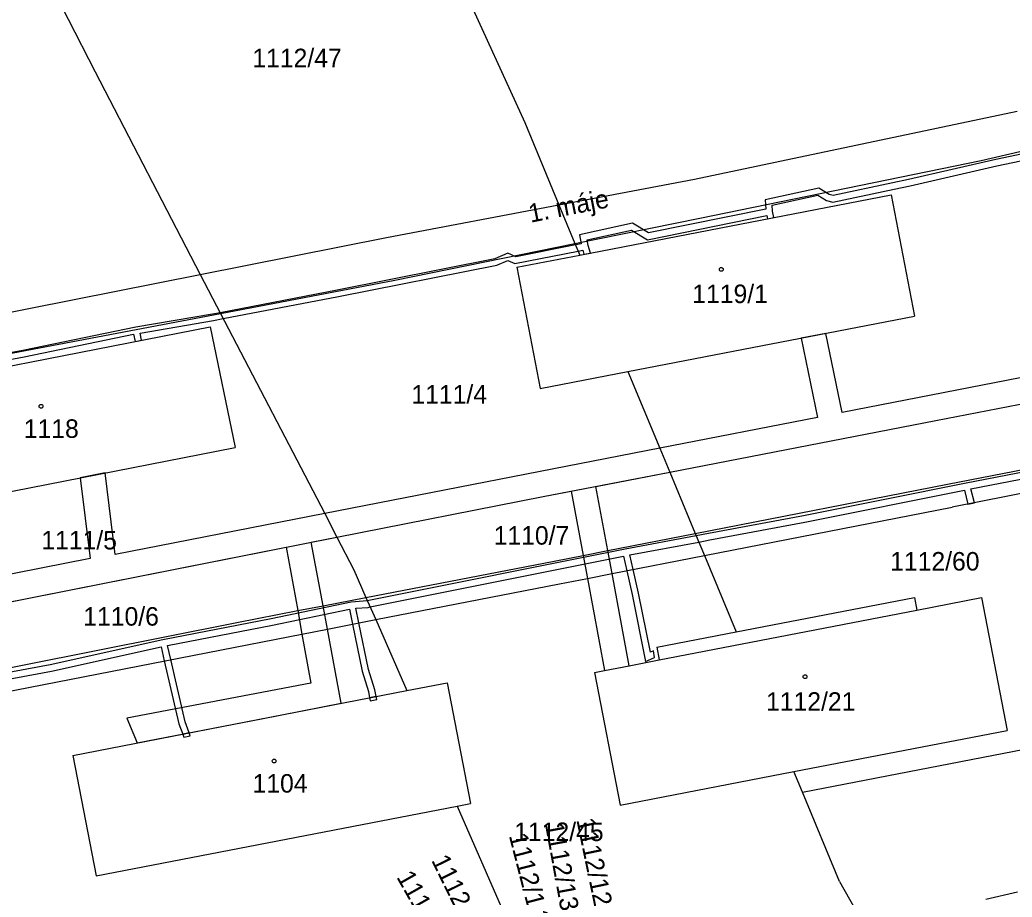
# Model space of a CAD drawing. Extents: x -785744 to -782822, y -1067550 to -1063910.
# Drawn here: x -783961.5 to -783870.3, y -1065925.3 to -1065844.7 of the extents above; entities that cross this region are included whole.
import ezdxf

# ---------------------------------------------------------------- set-up
doc = ezdxf.new("R2010")
doc.units = 0
for name, color, linetype in [('Hranice parcel', 7, 'Continuous'), ('Parcelní čísla', 7, 'Continuous'), ('Pop_ČP_popisy', 7, 'Continuous'), ('Vnitřní kresba', 7, 'Continuous'), ('Věcná břemena k části', 7, 'Continuous'), ('Značky budov', 7, 'Continuous')]:
    doc.layers.add(name, color=color, linetype=linetype)

msp = doc.modelspace()

# ---------------------------------------------------------------- linework, layer by layer
at = {"layer": 'Hranice parcel'}
for p, q in [((-783863.35, -1065886.99), (-783875.8, -1065889.45)), ((-783889.55, -1065915.63), (-783858.86, -1065909.7)), ((-783889.55, -1065915.63), (-783890.33, -1065913.74)), ((-783886.14, -1065923.83), (-783889.55, -1065915.63))]:
    msp.add_line(p, q, dxfattribs=at)
for points in [[(-783926.29, -1065829.58), (-783915.08, -1065854.12)], [(-783962, -1065834.91), (-783954.58, -1065849.46)], [(-783954.58, -1065849.46), (-783944.91, -1065868.06)], [(-783899.46, -1065859.31), (-783869.81, -1065853.07)], [(-783915.08, -1065854.12), (-783911.95, -1065861.67)], [(-783911.95, -1065861.67), (-783899.46, -1065859.31)], [(-783910.03, -1065866.3), (-783881.4, -1065860.75)], [(-783881.4, -1065860.75), (-783879.25, -1065871.91)], [(-783927.78, -1065864.66), (-783911.95, -1065861.67)], [(-783911.95, -1065861.67), (-783910.47, -1065865.23)], [(-783944.91, -1065868.06), (-783927.78, -1065864.66)], [(-783910.47, -1065865.23), (-783910.03, -1065866.3)], [(-783915.81, -1065867.41), (-783910.03, -1065866.3)], [(-783915.81, -1065867.41), (-783913.67, -1065878.55)], [(-783968.25, -1065872.69), (-783944.91, -1065868.06)], [(-783944.91, -1065868.06), (-783943.04, -1065871.65)], [(-783943.04, -1065871.65), (-783933.47, -1065890.04), (-783932.35, -1065892.2)], [(-783905.59, -1065876.99), (-783879.25, -1065871.91)], [(-783978.44, -1065879.62), (-783944.01, -1065872.89)], [(-783944.01, -1065872.89), (-783941.7, -1065883.97)], [(-783877.28, -1065881.49), (-783845.93, -1065875.41)], [(-783913.67, -1065878.55), (-783905.59, -1065876.99)], [(-783905.59, -1065876.99), (-783902.66, -1065884.03), (-783901.75, -1065886.23)], [(-783901.75, -1065886.23), (-783877.28, -1065881.49)], [(-783976.27, -1065890.73), (-783941.7, -1065883.97)], [(-783913.39, -1065888.48), (-783901.75, -1065886.23)], [(-783901.75, -1065886.23), (-783899.41, -1065891.87)], [(-783932.35, -1065892.2), (-783913.39, -1065888.48)], [(-783898.57, -1065893.89), (-783875.8, -1065889.45)], [(-783976.63, -1065900.95), (-783932.35, -1065892.2)], [(-783932.35, -1065892.2), (-783930.8, -1065895.19)], [(-783899.41, -1065891.87), (-783898.57, -1065893.89)], [(-783911.88, -1065896.49), (-783909.32, -1065895.99), (-783907.05, -1065895.55), (-783898.57, -1065893.89)], [(-783898.57, -1065893.89), (-783895.65, -1065900.91)], [(-783930.8, -1065895.19), (-783929.68, -1065897.74)], [(-783928.78, -1065899.78), (-783911.88, -1065896.49)], [(-783929.68, -1065897.74), (-783928.78, -1065899.78)], [(-783895.65, -1065900.91), (-783879.26, -1065897.75)], [(-783879.26, -1065897.75), (-783879.03, -1065898.91)], [(-783879.03, -1065898.91), (-783873.1, -1065897.76)], [(-783873.1, -1065897.76), (-783870.74, -1065909.96)], [(-783973.15, -1065908.42), (-783935.56, -1065901.1), (-783933.22, -1065900.65), (-783928.78, -1065899.78)], [(-783928.78, -1065899.78), (-783925.93, -1065906.29)], [(-783902.95, -1065902.32), (-783895.65, -1065900.91)], [(-783902.95, -1065902.32), (-783902.73, -1065903.48)], [(-783908.67, -1065904.63), (-783907.75, -1065904.45), (-783905.48, -1065904.01), (-783902.73, -1065903.48)], [(-783908.67, -1065904.63), (-783906.32, -1065916.82)], [(-783925.93, -1065906.29), (-783922.21, -1065905.57)], [(-783922.21, -1065905.57), (-783920.06, -1065916.66)], [(-783956.63, -1065912.26), (-783925.93, -1065906.29)], [(-783890.33, -1065913.74), (-783870.74, -1065909.96)], [(-783956.63, -1065912.26), (-783954.49, -1065923.32)], [(-783906.32, -1065916.82), (-783890.33, -1065913.74)], [(-783921.29, -1065916.9), (-783920.06, -1065916.66)], [(-783954.49, -1065923.32), (-783921.29, -1065916.9)], [(-783921.29, -1065916.9), (-783913.5, -1065934.7)], [(-783886.14, -1065923.83), (-783883.78, -1065928)], [(-783872.7, -1065925.45), (-783869.78, -1065924.78)]]:
    msp.add_lwpolyline(points, dxfattribs=at)
at = {"layer": 'Vnitřní kresba'}
for points in [[(-783873.11, -1065857.59), (-783824.14, -1065846.2)], [(-783898.98, -1065862.89), (-783873.11, -1065857.59)], [(-783910.47, -1065865.23), (-783898.98, -1065862.89)], [(-783927.01, -1065868.6), (-783910.47, -1065865.23)], [(-783943.04, -1065871.65), (-783927.01, -1065868.6)], [(-783876.21, -1065887.34), (-783828.7, -1065878.11), (-783826.42, -1065877.67), (-783792.57, -1065871.09)], [(-783967.48, -1065876.29), (-783943.04, -1065871.65)], [(-783899.41, -1065891.87), (-783876.21, -1065887.34)], [(-783912.37, -1065894.4), (-783909.71, -1065893.88), (-783907.44, -1065893.44), (-783899.41, -1065891.87)], [(-783929.68, -1065897.74), (-783912.37, -1065894.4)], [(-783941.53, -1065900.03), (-783935.95, -1065898.95), (-783933.62, -1065898.5), (-783929.68, -1065897.74)], [(-783902.73, -1065903.48), (-783879.03, -1065898.91)], [(-783974.04, -1065906.51), (-783941.53, -1065900.03)]]:
    msp.add_lwpolyline(points, dxfattribs=at)
at = {"layer": 'Věcná břemena k části'}
for points in [[(-783860.26, -1065855.08), (-783871.79, -1065857.52)], [(-783871.67, -1065858.1), (-783860.08, -1065855.66)], [(-783871.79, -1065857.52), (-783879.79, -1065859.34)], [(-783879.65, -1065859.92), (-783871.67, -1065858.1)], [(-783879.79, -1065859.34), (-783881.25, -1065859.66)], [(-783888.04, -1065860.14), (-783892.99, -1065861.21)], [(-783887.09, -1065860.72), (-783888.04, -1065860.14)], [(-783886.76, -1065861.44), (-783881.13, -1065860.24)], [(-783881.25, -1065859.66), (-783886.74, -1065860.82)], [(-783881.13, -1065860.24), (-783879.65, -1065859.92)], [(-783892.35, -1065861.69), (-783888.14, -1065860.78)], [(-783888.14, -1065860.78), (-783887.33, -1065861.28)], [(-783886.74, -1065860.82), (-783887.09, -1065860.72)], [(-783892.91, -1065862.07), (-783903.69, -1065864.25)], [(-783892.99, -1065861.21), (-783892.91, -1065862.07)], [(-783892.29, -1065862.27), (-783892.35, -1065861.69)], [(-783887.33, -1065861.28), (-783886.76, -1065861.44)], [(-783903.79, -1065864.89), (-783892.83, -1065862.66)], [(-783892.83, -1065862.66), (-783892.77, -1065862.96)], [(-783892.77, -1065862.96), (-783892.19, -1065862.84)], [(-783892.19, -1065862.84), (-783892.29, -1065862.27)], [(-783905.16, -1065863.37), (-783910.04, -1065864.42)], [(-783903.69, -1065864.25), (-783905.16, -1065863.37)], [(-783910.04, -1065864.42), (-783909.89, -1065865.25)], [(-783909.34, -1065864.88), (-783905.26, -1065864.01)], [(-783905.26, -1065864.01), (-783903.79, -1065864.89)], [(-783910.42, -1065865.36), (-783915.9, -1065866.45)], [(-783909.89, -1065865.25), (-783910.42, -1065865.36)], [(-783909.25, -1065865.42), (-783909.34, -1065864.88)], [(-783909.05, -1065866.11), (-783909.25, -1065865.42)], [(-783917.82, -1065866.64), (-783932.32, -1065869.51)], [(-783916.62, -1065866.12), (-783917.82, -1065866.64)], [(-783915.9, -1065866.45), (-783916.62, -1065866.12)], [(-783915.98, -1065867.07), (-783910.18, -1065865.92)], [(-783910.18, -1065865.92), (-783909.75, -1065865.84)], [(-783909.75, -1065865.84), (-783909.64, -1065866.22)], [(-783909.64, -1065866.22), (-783909.05, -1065866.11)], [(-783932.2, -1065870.09), (-783917.64, -1065867.22)], [(-783917.64, -1065867.22), (-783916.62, -1065866.78)], [(-783916.62, -1065866.78), (-783915.98, -1065867.07)], [(-783818.09, -1065867.54), (-783885.89, -1065880.74)], [(-783932.32, -1065869.51), (-783943.08, -1065871.58)], [(-783942.79, -1065872.13), (-783932.2, -1065870.09)], [(-783943.78, -1065871.71), (-783950.84, -1065872.91)], [(-783943.08, -1065871.58), (-783943.78, -1065871.71)], [(-783943.68, -1065872.31), (-783942.79, -1065872.13)], [(-783950.84, -1065872.91), (-783961.22, -1065875.06)], [(-783950.44, -1065873.45), (-783943.68, -1065872.31)], [(-783961.1, -1065875.64), (-783951.03, -1065873.56)], [(-783951.03, -1065873.56), (-783950.89, -1065874.24)], [(-783950.3, -1065874.12), (-783950.44, -1065873.45)], [(-783887.39, -1065873.48), (-783889.67, -1065873.92)], [(-783889.67, -1065873.92), (-783888.16, -1065881.21)], [(-783885.89, -1065880.74), (-783887.39, -1065873.48)], [(-783950.89, -1065874.24), (-783950.3, -1065874.12)], [(-783961.22, -1065875.06), (-783967.75, -1065876.25)], [(-783967.34, -1065876.79), (-783961.1, -1065875.64)], [(-783877.28, -1065881.49), (-783845.93, -1065875.41)], [(-783888.16, -1065881.21), (-783902.66, -1065884.03)], [(-783901.75, -1065886.23), (-783877.28, -1065881.49)], [(-783902.66, -1065884.03), (-783933.47, -1065890.04)], [(-783864.36, -1065885.27), (-783874.51, -1065887.25)], [(-783953.66, -1065886.3), (-783955.94, -1065886.75)], [(-783952.73, -1065893.79), (-783953.66, -1065886.3)], [(-783908.53, -1065887.54), (-783901.75, -1065886.23)], [(-783874.08, -1065887.77), (-783864.24, -1065885.85)], [(-783955.94, -1065886.75), (-783955.02, -1065894.16)], [(-783907.44, -1065893.44), (-783908.53, -1065887.54)], [(-783874.51, -1065887.25), (-783889.45, -1065890.24)], [(-783932.35, -1065892.2), (-783913.39, -1065888.48)], [(-783913.39, -1065888.48), (-783910.81, -1065887.98)], [(-783910.81, -1065887.98), (-783909.71, -1065893.88)], [(-783889.33, -1065890.82), (-783874.67, -1065887.89)], [(-783874.67, -1065887.89), (-783874.34, -1065889.16)], [(-783873.75, -1065889.05), (-783874.08, -1065887.77)], [(-783874.34, -1065889.16), (-783873.75, -1065889.05)], [(-783933.47, -1065890.04), (-783952.73, -1065893.79)], [(-783889.45, -1065890.24), (-783898.2, -1065891.88)], [(-783898.08, -1065892.46), (-783889.33, -1065890.82)], [(-783934.72, -1065892.67), (-783932.35, -1065892.2)], [(-783899.32, -1065892.09), (-783905.84, -1065893.31)], [(-783898.2, -1065891.88), (-783899.32, -1065892.09)], [(-783933.62, -1065898.5), (-783934.72, -1065892.67)], [(-783905.42, -1065893.84), (-783899.08, -1065892.65)], [(-783899.08, -1065892.65), (-783898.08, -1065892.46)], [(-783976.63, -1065900.95), (-783937, -1065893.12)], [(-783937, -1065893.12), (-783935.95, -1065898.95)], [(-783905.84, -1065893.31), (-783929.55, -1065898.05)], [(-783929.3, -1065898.61), (-783906.01, -1065893.95)], [(-783909.71, -1065893.88), (-783909.32, -1065895.99)], [(-783907.05, -1065895.55), (-783907.44, -1065893.44)], [(-783906.01, -1065893.95), (-783905.7, -1065895.29)], [(-783905.11, -1065895.17), (-783905.42, -1065893.84)], [(-783955.02, -1065894.16), (-783977.72, -1065898.62)], [(-783905.48, -1065904.01), (-783907.05, -1065895.55)], [(-783905.7, -1065895.29), (-783905.2, -1065897.47)], [(-783904.62, -1065897.35), (-783905.11, -1065895.17)], [(-783909.32, -1065895.99), (-783907.75, -1065904.45)], [(-783905.2, -1065897.47), (-783903.97, -1065903.62)], [(-783903.53, -1065902.78), (-783904.62, -1065897.35)], [(-783931.03, -1065898.17), (-783938.38, -1065899.7)], [(-783933.22, -1065900.65), (-783933.62, -1065898.5)], [(-783929.55, -1065898.05), (-783931.03, -1065898.17)], [(-783938.26, -1065900.28), (-783931.2, -1065898.81)], [(-783935.95, -1065898.95), (-783935.56, -1065901.1)], [(-783931.2, -1065898.81), (-783930.92, -1065900.2)], [(-783930.61, -1065898.73), (-783929.48, -1065898.65)], [(-783930.33, -1065900.08), (-783930.61, -1065898.73)], [(-783929.48, -1065898.65), (-783929.3, -1065898.61)], [(-783938.38, -1065899.7), (-783948.34, -1065901.62)], [(-783947.92, -1065902.15), (-783938.26, -1065900.28)], [(-783930.92, -1065900.2), (-783930.02, -1065904.5)], [(-783929.44, -1065904.36), (-783930.33, -1065900.08)], [(-783939.27, -1065908.88), (-783931.94, -1065907.46), (-783933.22, -1065900.65)], [(-783935.56, -1065901.1), (-783934.75, -1065905.62)], [(-783948.34, -1065901.62), (-783958.7, -1065903.92)], [(-783947.62, -1065903.45), (-783947.92, -1065902.15)], [(-783958.58, -1065904.5), (-783948.51, -1065902.27)], [(-783948.51, -1065902.27), (-783948.21, -1065903.56)], [(-783903.25, -1065902.66), (-783903.53, -1065902.78)], [(-783903.15, -1065903.27), (-783903.25, -1065902.66)], [(-783958.7, -1065903.92), (-783969.62, -1065905.94)], [(-783948.21, -1065903.56), (-783946.87, -1065909.34)], [(-783946.29, -1065909.16), (-783947.62, -1065903.45)], [(-783907.75, -1065904.45), (-783905.48, -1065904.01)], [(-783903.97, -1065903.62), (-783903.15, -1065903.27)], [(-783969.5, -1065906.52), (-783958.58, -1065904.5)], [(-783930.02, -1065904.5), (-783929.44, -1065906.38)], [(-783928.86, -1065906.24), (-783929.44, -1065904.36)], [(-783934.75, -1065905.62), (-783951.66, -1065908.84)], [(-783929.44, -1065906.38), (-783929.34, -1065906.95)], [(-783928.75, -1065906.84), (-783928.86, -1065906.24)], [(-783929.34, -1065906.95), (-783928.75, -1065906.84)], [(-783928.75, -1065906.84), (-783929.34, -1065906.95)], [(-783929.34, -1065906.95), (-783929.28, -1065907.25)], [(-783929.28, -1065907.25), (-783928.69, -1065907.13)], [(-783928.69, -1065907.13), (-783928.75, -1065906.84)], [(-783951.66, -1065908.84), (-783950.71, -1065911.11)], [(-783950.71, -1065911.11), (-783939.27, -1065908.88)], [(-783946.87, -1065909.34), (-783946.52, -1065910.29)], [(-783945.92, -1065910.18), (-783946.29, -1065909.16)], [(-783946.52, -1065910.29), (-783945.92, -1065910.18)], [(-783945.92, -1065910.18), (-783946.52, -1065910.29)], [(-783946.52, -1065910.29), (-783946.42, -1065910.58)], [(-783945.82, -1065910.46), (-783945.92, -1065910.18)], [(-783946.42, -1065910.58), (-783945.82, -1065910.46)]]:
    msp.add_lwpolyline(points, dxfattribs=at)
at = {"layer": 'Značky budov'}
for centre in [(-783897.01, -1065867.6), (-783959.54, -1065880.18), (-783889.31, -1065905.02), (-783938.12, -1065912.77)]:
    msp.add_circle(centre, 0.175, dxfattribs=at)

# ---------------------------------------------------------------- texts
at = {"layer": 'Parcelní čísla'}
for s, p in [('1112/47', (-783940.12, -1065849.03)), ('1119/1', (-783899.68, -1065870.7)), ('1111/4', (-783925.5, -1065879.93)), ('1118', (-783961.13, -1065883.08)), ('1110/7', (-783917.94, -1065892.89)), ('1111/5', (-783959.52, -1065893.33)), ('1112/60', (-783881.49, -1065895.27)), ('1110/6', (-783955.66, -1065900.33)), ('1112/21', (-783892.9, -1065908.15)), ('1104', (-783940.1, -1065915.67)), ('1112/45', (-783916.05, -1065920.12))]:
    msp.add_text(s, height=1.7, dxfattribs=at).set_placement(p)
at = {"layer": 'Pop_ČP_popisy'}
for s, rotation, p in [('1. máje', 11.10303, (-783914.55, -1065863.32)), ('1112/13', 280.35909, (-783913.226, -1065918.555)), ('1112/12', 281.75157, (-783910.342, -1065918.167)), ('1112/14', 284.45823, (-783916.549, -1065919.611)), ('1112/15', 296.23194, (-783923.701, -1065921.876)), ('1112/16', 299.52603, (-783926.908, -1065923.426))]:
    msp.add_text(s, height=1.7, rotation=rotation, dxfattribs=at).set_placement(p)

doc.saveas('drawing.dxf')
